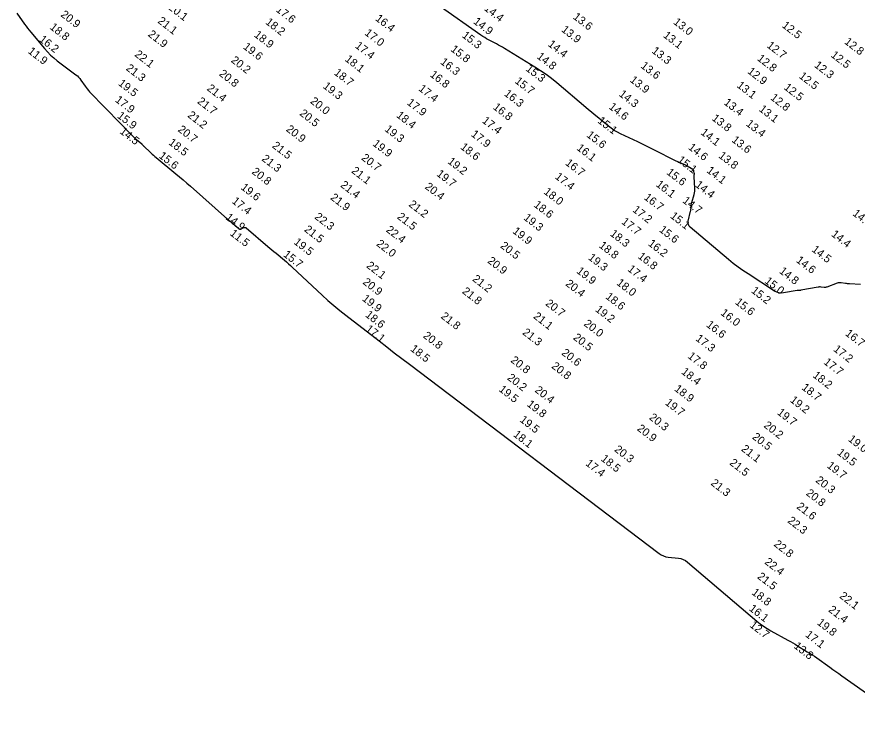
# Model space of a CAD drawing. Extents: x 988130 to 1132882, y 654656 to 841453.
# Drawn here: x 1029247 to 1029772, y 820662 to 821097 of the extents above; entities that cross this region are included whole.
import ezdxf

# ---------------------------------------------------------------- set-up
doc = ezdxf.new("R2010")
doc.units = 0
doc.layers.add('V-TOPO-MAJR', color=7, linetype='Continuous')
doc.layers.add('V-TOPO-SOUN', color=7, linetype='Continuous')

msp = doc.modelspace()

# ---------------------------------------------------------------- linework, layer by layer
at = {"layer": 'V-TOPO-MAJR'}
for points in [[(1029774.25, 820929.58), (1029767.33, 820930.01), (1029766.68, 820930.05), (1029766.03, 820930.11), (1029765.39, 820930.18), (1029764.75, 820930.26), (1029762.18, 820930.62), (1029761.54, 820930.67), (1029760.92, 820930.64), (1029760.29, 820930.53), (1029759.68, 820930.35), (1029753.21, 820927.98), (1029752.77, 820927.85), (1029752.33, 820927.77), (1029751.88, 820927.75), (1029751.42, 820927.77), (1029749.57, 820927.99), (1029749.11, 820928.03), (1029748.65, 820928.03), (1029748.19, 820928), (1029747.73, 820927.93), (1029736.96, 820925.97), (1029736.77, 820925.94), (1029736.58, 820925.92), (1029736.39, 820925.91), (1029736.2, 820925.91), (1029735.44, 820925.93), (1029735.25, 820925.93), (1029735.06, 820925.92), (1029734.87, 820925.9), (1029734.69, 820925.87), (1029726.1, 820924.34), (1029724.63, 820924.21), (1029723.22, 820924.35), (1029721.86, 820924.77), (1029720.56, 820925.46), (1029703.94, 820936.18), (1029700.78, 820938.29), (1029697.7, 820940.5), (1029694.68, 820942.8), (1029691.74, 820945.21), (1029667.87, 820965.32), (1029667.1, 820966.14), (1029666.63, 820967.06), (1029666.45, 820968.08), (1029666.58, 820969.21), (1029668.02, 820975.32), (1029668.12, 820975.77), (1029668.19, 820976.23), (1029668.25, 820976.69), (1029668.29, 820977.16), (1029668.41, 820979.02), (1029668.45, 820979.48), (1029668.52, 820979.94), (1029668.61, 820980.4), (1029668.73, 820980.85), (1029670.19, 820985.87), (1029670.44, 820986.86), (1029670.59, 820987.86), (1029670.66, 820988.87), (1029670.64, 820989.89), (1029670.21, 820996.86), (1029670.21, 820997.05), (1029670.21, 820997.25), (1029670.22, 820997.44), (1029670.25, 820997.64), (1029670.37, 820998.42), (1029670.39, 820998.61), (1029670.39, 820998.81), (1029670.38, 820999), (1029670.35, 820999.2), (1029670.07, 821000.49), (1029669.99, 821000.76), (1029669.86, 821000.99), (1029669.69, 821001.19), (1029669.46, 821001.35), (1029664.95, 821004.07), (1029664.48, 821004.33), (1029664.01, 821004.57), (1029663.53, 821004.79), (1029663.03, 821004.99), (1029661.03, 821005.74), (1029660.53, 821005.93), (1029660.04, 821006.14), (1029659.55, 821006.36), (1029659.08, 821006.6), (1029645.08, 821013.79), (1029642.62, 821015.04), (1029640.14, 821016.26), (1029637.66, 821017.46), (1029635.16, 821018.65), (1029624.3, 821023.72), (1029622.26, 821024.75), (1029620.31, 821025.9), (1029618.43, 821027.18), (1029616.63, 821028.57), (1029609.6, 821034.41), (1029607.84, 821035.87), (1029606.08, 821037.33), (1029604.33, 821038.8), (1029602.59, 821040.27), (1029584.37, 821055.66), (1029581.12, 821058.31), (1029577.77, 821060.83), (1029574.32, 821063.21), (1029570.78, 821065.47), (1029551.65, 821077.14), (1029550.44, 821077.86), (1029549.23, 821078.56), (1029548, 821079.24), (1029546.76, 821079.91), (1029541.78, 821082.52), (1029540.55, 821083.19), (1029539.34, 821083.9), (1029538.15, 821084.64), (1029536.98, 821085.43), (1029510.8, 821103.7)], [(1029246.93, 821099.05), (1029251.81, 821092.18), (1029252.72, 821090.92), (1029253.65, 821089.69), (1029254.62, 821088.46), (1029255.6, 821087.26), (1029264.21, 821076.98), (1029266.03, 821074.92), (1029267.96, 821072.98), (1029270, 821071.16), (1029272.15, 821069.45), (1029283.9, 821060.62), (1029284.77, 821059.91), (1029285.58, 821059.13), (1029286.33, 821058.28), (1029287, 821057.37), (1029289.57, 821053.61), (1029290.23, 821052.68), (1029290.92, 821051.78), (1029291.66, 821050.92), (1029292.43, 821050.08), (1029302.16, 821040.01), (1029304.03, 821038.08), (1029305.9, 821036.15), (1029307.77, 821034.22), (1029309.65, 821032.3), (1029320, 821021.75), (1029320.47, 821021.28), (1029320.96, 821020.82), (1029321.45, 821020.38), (1029321.96, 821019.95), (1029324.83, 821017.6), (1029324.94, 821017.5), (1029325.06, 821017.39), (1029325.16, 821017.28), (1029325.26, 821017.16), (1029325.66, 821016.68), (1029325.76, 821016.56), (1029325.86, 821016.45), (1029325.97, 821016.33), (1029326.08, 821016.23), (1029330.76, 821011.89), (1029331.59, 821011.13), (1029332.42, 821010.39), (1029333.27, 821009.66), (1029334.12, 821008.94), (1029346.35, 820998.81), (1029348.67, 820996.87), (1029350.97, 820994.92), (1029353.25, 820992.95), (1029355.52, 820990.95), (1029378.71, 820970.43), (1029379.46, 820969.77), (1029380.21, 820969.12), (1029380.97, 820968.48), (1029381.73, 820967.84), (1029385.6, 820964.61), (1029385.97, 820964.38), (1029386.34, 820964.27), (1029386.73, 820964.28), (1029387.14, 820964.41), (1029388.81, 820965.17), (1029389.22, 820965.3), (1029389.61, 820965.31), (1029389.98, 820965.2), (1029390.34, 820964.96), (1029403.82, 820953.44), (1029405.1, 820952.34), (1029406.39, 820951.25), (1029407.67, 820950.17), (1029408.96, 820949.08), (1029414.13, 820944.75), (1029415.41, 820943.66), (1029416.68, 820942.55), (1029417.94, 820941.42), (1029419.18, 820940.28), (1029437.86, 820922.85), (1029441.42, 820919.6), (1029445.06, 820916.44), (1029448.77, 820913.37), (1029452.54, 820910.38), (1029473.36, 820894.3), (1029478.1, 820890.64), (1029482.86, 820886.99), (1029487.62, 820883.36), (1029492.39, 820879.73), (1029648.3, 820761.48), (1029649.61, 820760.62), (1029651.01, 820759.95), (1029652.48, 820759.49), (1029654.03, 820759.22), (1029660.4, 820758.58), (1029661.94, 820758.31), (1029663.39, 820757.82), (1029664.75, 820757.11), (1029666.02, 820756.18), (1029709.5, 820719.21), (1029711.54, 820717.56), (1029713.66, 820716.02), (1029715.85, 820714.59), (1029718.12, 820713.27), (1029728.86, 820707.38), (1029730.4, 820706.52), (1029731.93, 820705.65), (1029733.45, 820704.75), (1029734.95, 820703.83), (1029740.96, 820700.14), (1029742.45, 820699.2), (1029743.93, 820698.24), (1029745.39, 820697.26), (1029746.84, 820696.25), (1029755.16, 820690.37), (1029757.03, 820689.05), (1029758.89, 820687.73), (1029760.76, 820686.41), (1029762.63, 820685.09), (1029794.9, 820662.33)]]:
    msp.add_lwpolyline(points, dxfattribs=at)

# ---------------------------------------------------------------- texts
at = {"layer": 'V-TOPO-SOUN'}
for s, p in [('20.1 ', (1029341.27, 821101.98)), ('17.6 ', (1029408.51, 821100.55)), ('14.4 ', (1029538.58, 821101.4)), ('20.9 ', (1029273.99, 821097.53)), ('16.4 ', (1029470.63, 821095.03)), ('13.6 ', (1029594.17, 821096.09)), ('18.8 ', (1029267.15, 821089.66)), ('21.1 ', (1029334.61, 821093.49)), ('18.2 ', (1029401.95, 821092.83)), ('14.9 ', (1029531.87, 821093.16)), ('13.0 ', (1029656.86, 821092.86)), ('12.5 ', (1029724.76, 821090.76)), ('21.9 ', (1029328.53, 821085.18)), ('18.9 ', (1029394.82, 821084.85)), ('17.0 ', (1029463.94, 821086.04)), ('15.3 ', (1029524.79, 821084.52)), ('13.9 ', (1029586.89, 821088.11)), ('13.1 ', (1029650.55, 821084.54)), ('16.2 ', (1029260.51, 821082)), ('12.8 ', (1029763.76, 821080.52)), ('11.9 ', (1029253.51, 821074.6)), ('19.6 ', (1029387.98, 821077.38)), ('17.4 ', (1029457.96, 821077.99)), ('15.8 ', (1029517.69, 821075.85)), ('14.4 ', (1029578.5, 821078.99)), ('13.3 ', (1029643.37, 821074.82)), ('12.7 ', (1029715.29, 821078.21)), ('22.1 ', (1029320.16, 821072.67)), ('20.2 ', (1029380.44, 821068.97)), ('18.1 ', (1029451.61, 821069.68)), ('14.8 ', (1029571.52, 821071.35)), ('12.8 ', (1029709.26, 821070.09)), ('12.5 ', (1029755.32, 821072.25)), ('21.3 ', (1029314.77, 821063.99)), ('16.3 ', (1029511.22, 821067.92)), ('15.3 ', (1029564.63, 821063.65)), ('13.6 ', (1029636.46, 821065.48)), ('12.3 ', (1029744.97, 821065.86)), ('20.8 ', (1029372.98, 821060.53)), ('18.7 ', (1029444.8, 821061.15)), ('16.8 ', (1029504.76, 821059.99)), ('12.9 ', (1029703.23, 821062.04)), ('12.5 ', (1029735.4, 821059.05)), ('19.5 ', (1029309.94, 821054.58)), ('15.7 ', (1029557.81, 821055.92)), ('13.9 ', (1029629.72, 821056.65)), ('13.1 ', (1029696.54, 821053.27)), ('21.4 ', (1029365.37, 821051.39)), ('19.3 ', (1029437.89, 821052.78)), ('17.4 ', (1029497.64, 821051.19)), ('16.3 ', (1029551.09, 821048.06)), ('14.3 ', (1029622.86, 821047.83)), ('12.5 ', (1029725.97, 821052)), ('17.9 ', (1029307.99, 821044.22)), ('21.7 ', (1029359.36, 821043.28)), ('20.0 ', (1029429.93, 821043.37)), ('17.9 ', (1029490.39, 821042.45)), ('13.4 ', (1029688.43, 821042.54)), ('12.8 ', (1029717.55, 821045.56)), ('16.8 ', (1029544.14, 821039.67)), ('14.6 ', (1029616.54, 821039.86)), ('13.1 ', (1029710.38, 821038.4)), ('15.9 ', (1029309.24, 821034.24)), ('21.2 ', (1029353.25, 821034.61)), ('20.5 ', (1029423.3, 821035.77)), ('18.4 ', (1029483.76, 821034.58)), ('13.8 ', (1029680.93, 821032.72)), ('17.4 ', (1029537.33, 821031.19)), ('15.1 ', (1029609.57, 821031.08)), ('13.4 ', (1029702.29, 821029.25)), ('14.5 ', (1029310.84, 821024.49)), ('20.7 ', (1029347.2, 821025.68)), ('20.9 ', (1029414.85, 821025.89)), ('19.3 ', (1029476.45, 821025.91)), ('17.9 ', (1029530.45, 821022.74)), ('15.6 ', (1029602.66, 821022.24)), ('14.1 ', (1029673.94, 821023.87)), ('18.5 ', (1029341.4, 821017.52)), ('19.9 ', (1029468.95, 821016.81)), ('13.6 ', (1029693.36, 821019.15)), ('21.5 ', (1029406.13, 821015.57)), ('18.6 ', (1029523.75, 821014.78)), ('16.1 ', (1029596.43, 821014.14)), ('14.6 ', (1029666.19, 821014.58)), ('15.6 ', (1029335.31, 821009.22)), ('21.3 ', (1029399.6, 821007.44)), ('20.7 ', (1029461.93, 821007.97)), ('19.2 ', (1029515.82, 821005.75)), ('15.1 ', (1029659.41, 821006.65)), ('13.8 ', (1029685.12, 821009.3)), ('16.7 ', (1029589.33, 821004.79)), ('20.8 ', (1029393.37, 820999.33)), ('21.1 ', (1029455.68, 820999.88)), ('19.7 ', (1029508.85, 820997.96)), ('17.4 ', (1029582.9, 820996.21)), ('15.6 ', (1029652.63, 820998.93)), ('14.1 ', (1029677.7, 821000.05)), ('21.4 ', (1029448.8, 820991.02)), ('20.4 ', (1029501.61, 820989.95)), ('16.1 ', (1029646, 820991.39)), ('14.4 ', (1029670.53, 820991.11)), ('19.6 ', (1029386.55, 820989.53)), ('18.0 ', (1029575.85, 820986.77)), ('17.4 ', (1029380.95, 820980.91)), ('21.9 ', (1029442.55, 820983.18)), ('16.7 ', (1029638.54, 820983.23)), ('14.7 ', (1029662.6, 820981.23)), ('21.2 ', (1029491.46, 820978.92)), ('18.6 ', (1029569.64, 820978.62)), ('17.2 ', (1029631.38, 820975.51)), ('14.9 ', (1029376.96, 820970.8)), ('22.3 ', (1029432.66, 820971.13)), ('21.5 ', (1029484.24, 820971.17)), ('19.3 ', (1029563.28, 820970.54)), ('15.1 ', (1029654.92, 820971.65)), ('14.5 ', (1029768.89, 820973.22)), ('21.5 ', (1029426.17, 820963.23)), ('17.7 ', (1029624.41, 820968.06)), ('11.5 ', (1029379.73, 820960.82)), ('22.4 ', (1029477.32, 820962.99)), ('19.9 ', (1029556.4, 820962.15)), ('18.3 ', (1029617.29, 820960.56)), ('15.6 ', (1029648.01, 820963.04)), ('14.4 ', (1029755.6, 820960.26)), ('19.5 ', (1029419.64, 820955.35)), ('22.0 ', (1029471.25, 820954.28)), ('20.5 ', (1029548.74, 820953.04)), ('18.8 ', (1029610.4, 820953.2)), ('16.2 ', (1029641.09, 820954.42)), ('14.5 ', (1029743.35, 820950.72)), ('15.7 ', (1029413.08, 820947.55)), ('20.9 ', (1029540.75, 820943.57)), ('19.3 ', (1029603.65, 820945.65)), ('16.8 ', (1029634.7, 820946.45)), ('14.6 ', (1029733.61, 820944)), ('22.1 ', (1029465.03, 820940.61)), ('17.4 ', (1029628.29, 820938.47)), ('21.2 ', (1029531.29, 820932.3)), ('19.9 ', (1029596.36, 820937.24)), ('14.8 ', (1029723.05, 820937.18)), ('20.9 ', (1029462.76, 820930.34)), ('20.4 ', (1029589.47, 820929.35)), ('18.0 ', (1029621.39, 820929.86)), ('15.0 ', (1029713.92, 820930.99)), ('21.8 ', (1029524.9, 820924.57)), ('15.2 ', (1029705.54, 820924.99)), ('19.9 ', (1029462.38, 820919.96)), ('20.7 ', (1029576.94, 820917.01)), ('18.6 ', (1029614.47, 820921.24)), ('15.6 ', (1029695.48, 820917.83)), ('19.2 ', (1029608.07, 820913.26)), ('16.0 ', (1029686.38, 820911.09)), ('18.6 ', (1029464.33, 820909.88)), ('21.8 ', (1029511.57, 820908.98)), ('21.1 ', (1029569.38, 820908.96)), ('17.1 ', (1029464.51, 820901.03)), ('20.0 ', (1029600.91, 820904.33)), ('16.6 ', (1029677.44, 820903.67)), ('20.8 ', (1029500.45, 820896.83)), ('21.3 ', (1029562.56, 820898.87)), ('20.5 ', (1029594.25, 820895.71)), ('16.7 ', (1029764.3, 820898.21)), ('17.3 ', (1029670.79, 820895.05)), ('18.5 ', (1029492.51, 820888.6)), ('20.6 ', (1029587.01, 820886.14)), ('17.2 ', (1029756.9, 820888.44)), ('20.8 ', (1029555.18, 820881.51)), ('17.8 ', (1029665.86, 820884.08)), ('17.7 ', (1029750.83, 820880.37)), ('20.8 ', (1029580.72, 820877.84)), ('18.4 ', (1029661.86, 820874.29)), ('20.2 ', (1029553.06, 820870.55)), ('18.2 ', (1029744, 820872.08)), ('18.7 ', (1029737.08, 820864.44)), ('19.5 ', (1029547.82, 820863.33)), ('20.4 ', (1029570.28, 820862.85)), ('18.9 ', (1029657.51, 820863.63)), ('19.8 ', (1029565.4, 820854.01)), ('19.7 ', (1029651.72, 820854.96)), ('19.2 ', (1029729.8, 820856.63)), ('19.7 ', (1029721.77, 820848.86)), ('19.5 ', (1029560.9, 820844.29)), ('20.3 ', (1029641.73, 820845.77)), ('20.9 ', (1029634.19, 820838.84)), ('20.2 ', (1029713.36, 820840.8)), ('18.1 ', (1029556.84, 820835.1)), ('20.5 ', (1029706.17, 820833.61)), ('19.0 ', (1029766.11, 820832.2)), ('20.3 ', (1029619.99, 820825.78)), ('21.1 ', (1029699.33, 820826.08)), ('19.5 ', (1029759.25, 820823.75)), ('17.4 ', (1029602.01, 820817.02)), ('18.5 ', (1029611.6, 820819.93)), ('21.5 ', (1029692.02, 820817.41)), ('19.7 ', (1029752.88, 820815.61)), ('20.3 ', (1029745.79, 820806.51)), ('21.3 ', (1029680.26, 820804.74)), ('20.8 ', (1029739.8, 820798.46)), ('21.6 ', (1029733.91, 820790.07)), ('22.3 ', (1029728.29, 820781.26)), ('22.8 ', (1029719.66, 820766.59)), ('22.4 ', (1029713.89, 820755.47)), ('21.5 ', (1029709.33, 820746.34)), ('18.8 ', (1029705.82, 820736.39)), ('22.1 ', (1029760.69, 820734.17)), ('16.1 ', (1029704.19, 820726.32)), ('21.4 ', (1029753.78, 820725.6)), ('19.8 ', (1029746.71, 820717.53)), ('12.7 ', (1029704.59, 820716)), ('17.1 ', (1029739.35, 820710)), ('13.8 ', (1029732.15, 820702.88))]:
    msp.add_text(s, height=5, rotation=322, dxfattribs=at).set_placement(p)

doc.saveas('drawing.dxf')
